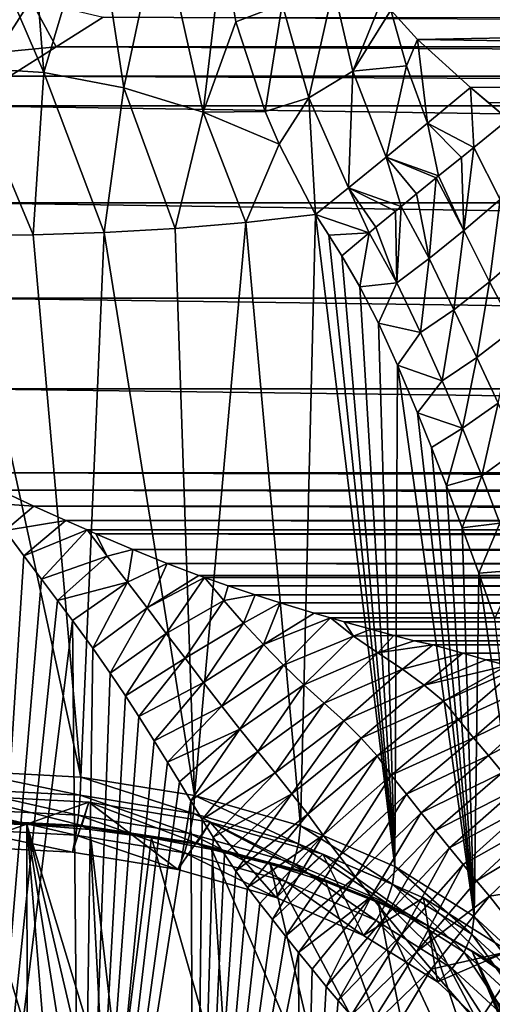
# Model space of a CAD drawing. Header units: metres. Extents: x -109 to 109, y -452 to 89.
# Tile 440 of 656: x -75 to -64, y -21 to 2. Entities that reach past the tile are written whole.
import ezdxf

# ---------------------------------------------------------------- set-up
doc = ezdxf.new("R2010")
doc.units = ezdxf.units.M
doc.layers.add('solid_K244270000C71_000', color=7, linetype='CONTINUOUS')

msp = doc.modelspace()

# ---------------------------------------------------------------- linework, layer by layer
at = {"layer": 'solid_K244270000C71_000'}
for points in [[(-73.743576, 27.5, -14.744561), (-76.5, 0, -15), (-76.5, 27.5, -15)], [(-75.704826, 1.252354, -14.978909), (-76.5, 0, -15), (-73.743576, 27.5, -14.744561)], [(-74.916275, 2.491828, -14.91616), (-75.704826, 1.252354, -14.978909), (-73.743576, 27.5, -14.744561)], [(-74.613228, 0.780474, 18.018482), (-74.951378, 5.077603, 16.324306), (-76.5, 5.164886, 16.394323)], [(-76.5, 0.899092, 18.108067), (-74.613228, 0.780474, 18.018482), (-76.5, 5.164886, 16.394323)], [(-74.613228, 0.780474, 18.018482), (-73.41404, 4.817911, 16.114262), (-74.951378, 5.077603, 16.324306)], [(-74.613228, 0.780474, 18.018482), (-72.735847, 0.428169, 17.747898), (-73.41404, 4.817911, 16.114262)], [(-72.735847, 0.428169, 17.747898), (-71.899353, 4.391408, 15.764427), (-73.41404, 4.817911, 16.114262)], [(-72.735847, 0.428169, 17.747898), (-70.878685, -0.148245, 17.291595), (-71.899353, 4.391408, 15.764427)], [(-70.878685, -0.148245, 17.291595), (-70.421387, 3.807614, 15.276711), (-71.899353, 4.391408, 15.764427)], [(-70.878685, -0.148245, 17.291595), (-70.119148, 1.972694, 15.834131), (-70.421387, 3.807614, 15.276711)], [(-69.026985, 2.388553, 15.182328), (-70.421387, 3.807614, 15.276711), (-70.119148, 1.972694, 15.834131)], [(-69.026985, 2.388553, 15.182328), (-68.407867, 0.192411, 15.744123), (-67.827309, 2.776198, 14.797995)], [(-68.407867, 0.192411, 15.744123), (-67.374924, 0.81769, 15.214598), (-67.827309, 2.776198, 14.797995)], [(-67.827309, 2.776198, 14.797995), (-67.374924, 0.81769, 15.214598), (-66.690186, 2.510187, 14.788474)], [(-74.916275, 2.491828, -14.91616), (-74.320084, 1.388073, -14.935637), (-75.704826, 1.252354, -14.978909)], [(-74.916275, 2.491828, -14.91616), (-73.219543, 2.084876, -14.854403), (-74.320084, 1.388073, -14.935637)], [(-69.026985, 2.388553, 15.182328), (-70.119148, 1.972694, 15.834131), (-69.429298, -0.134362, 16.441223)], [(-69.026985, 2.388553, 15.182328), (-69.429298, -0.134362, 16.441223), (-68.407867, 0.192411, 15.744123)], [(-67.374924, 0.81769, 15.214598), (-66.485153, 2.246219, 14.830863), (-66.690186, 2.510187, 14.788474)], [(-15.286237, 2.500127, 14.790178), (-66.485153, 2.246219, 14.830863), (-65.862267, 1.560755, 14.91858)], [(-15.516911, 0.833793, 14.976809), (-15.286237, 2.500127, 14.790178), (-65.862267, 1.560755, 14.91858)], [(74.320084, 1.388073, -14.935637), (-74.320084, 1.388073, -14.935637), (-73.219543, 2.084876, -14.854403)], [(73.239342, 2.072355, -14.856155), (74.320084, 1.388073, -14.935637), (-73.219543, 2.084876, -14.854403)], [(-67.374924, 0.81769, 15.214598), (-66.119492, 0.941369, 15.005684), (-66.485153, 2.246219, 14.830863)], [(-66.119492, 0.941369, 15.005684), (-65.862267, 1.560755, 14.91858), (-66.485153, 2.246219, 14.830863)], [(-70.878685, -0.148245, 17.291595), (-69.429298, -0.134362, 16.441223), (-70.119148, 1.972694, 15.834131)], [(-75.704826, 1.252354, -14.978909), (-74.320084, 1.388073, -14.935637), (-75.406387, 0.696714, -14.983811)], [(75.406387, 0.696714, -14.983811), (-75.406387, 0.696714, -14.983811), (-74.320084, 1.388073, -14.935637)], [(74.320084, 1.388073, -14.935637), (75.406387, 0.696714, -14.983811), (-74.320084, 1.388073, -14.935637)], [(-65.625923, -0.404078, 15.149087), (-65.862267, 1.560755, 14.91858), (-66.119492, 0.941369, 15.005684)], [(-15.516911, 0.833793, 14.976809), (-65.862267, 1.560755, 14.91858), (-64.622742, 0.429729, 14.993843)], [(-65.625923, -0.404078, 15.149087), (-64.622742, 0.429729, 14.993843), (-65.862267, 1.560755, 14.91858)], [(-67.374924, 0.81769, 15.214598), (-66.592308, -1.199797, 15.560144), (-66.119492, 0.941369, 15.005684)], [(-66.592308, -1.199797, 15.560144), (-65.625923, -0.404078, 15.149087), (-66.119492, 0.941369, 15.005684)], [(-76.5, 0.899092, 18.108067), (-76.5, -3.044675, 20.443523), (-74.861115, -3.026363, 20.321075)], [(-76.5, 0.899092, 18.108067), (-74.861115, -3.026363, 20.321075), (-74.613228, 0.780474, 18.018482)], [(76.5, 0, -15), (-76.5, 0, -15), (-75.406387, 0.696714, -14.983811)], [(75.406387, 0.696714, -14.983811), (76.5, 0, -15), (-75.406387, 0.696714, -14.983811)], [(-74.613228, 0.780474, 18.018482), (-74.861115, -3.026363, 20.321075), (-73.199471, -2.970048, 19.942486)], [(-74.613228, 0.780474, 18.018482), (-73.199471, -2.970048, 19.942486), (-72.735847, 0.428169, 17.747898)], [(-68.407867, 0.192411, 15.744123), (-67.479874, -1.922735, 16.212538), (-67.374924, 0.81769, 15.214598)], [(-67.479874, -1.922735, 16.212538), (-66.592308, -1.199797, 15.560144), (-67.374924, 0.81769, 15.214598)], [(-15.516911, 0.833793, 14.976809), (-64.622742, 0.429729, 14.993843), (-64.191582, 0.071402, 14.99983)], [(-15.516911, 0.833793, 14.976809), (-64.191582, 0.071402, 14.99983), (-63.736683, -0.319502, 14.996597)], [(-72.735847, 0.428169, 17.747898), (-73.199471, -2.970048, 19.942486), (-71.535225, -2.872993, 19.291195)], [(-72.735847, 0.428169, 17.747898), (-71.535225, -2.872993, 19.291195), (-70.878685, -0.148245, 17.291595)], [(-64.54351, -0.971956, 15.064816), (-64.622742, 0.429729, 14.993843), (-65.625923, -0.404078, 15.149087)], [(-64.622742, 0.429729, 14.993843), (-63.736683, -0.319502, 14.996597), (-64.191582, 0.071402, 14.99983)], [(-64.54351, -0.971956, 15.064816), (-63.736683, -0.319502, 14.996597), (-64.622742, 0.429729, 14.993843)], [(-68.407867, 0.192411, 15.744123), (-69.429298, -0.134362, 16.441223), (-69.101273, -0.894013, 16.650108)], [(-68.407867, 0.192411, 15.744123), (-69.101273, -0.894013, 16.650108), (-68.251907, -2.543127, 17.075464)], [(-68.407867, 0.192411, 15.744123), (-68.251907, -2.543127, 17.075464), (-67.479874, -1.922735, 16.212538)], [(76.498215, -2.273717, -14.826673), (-76.498215, -2.273717, -14.826673), (-76.5, 0, -15)], [(76.5, 0, -15), (76.498215, -2.273717, -14.826673), (-76.5, 0, -15)], [(-70.878685, -0.148245, 17.291595), (-71.535225, -2.872993, 19.291195), (-69.88205, -2.732296, 18.34621)], [(-70.878685, -0.148245, 17.291595), (-69.101273, -0.894013, 16.650108), (-69.429298, -0.134362, 16.441223)], [(-70.878685, -0.148245, 17.291595), (-69.88205, -2.732296, 18.34621), (-69.101273, -0.894013, 16.650108)], [(-65.366562, -1.641388, 15.30994), (-65.625923, -0.404078, 15.149087), (-66.592308, -1.199797, 15.560144)], [(-64.831367, -1.205642, 15.129717), (-64.54351, -0.971956, 15.064816), (-65.625923, -0.404078, 15.149087)], [(-65.366562, -1.641388, 15.30994), (-64.831367, -1.205642, 15.129717), (-65.625923, -0.404078, 15.149087)], [(-63.925049, -2.190622, 15.072655), (-63.736683, -0.319502, 14.996597), (-64.54351, -0.971956, 15.064816)], [(-69.101273, -0.894013, 16.650108), (-69.88205, -2.732296, 18.34621), (-68.251907, -2.543127, 17.075464)], [(-64.77446, -2.921865, 15.392265), (-64.54351, -0.971956, 15.064816), (-64.831367, -1.205642, 15.129717)], [(-64.77446, -2.921865, 15.392265), (-63.925049, -2.190622, 15.072655), (-64.54351, -0.971956, 15.064816)], [(-66.245506, -2.360988, 15.794109), (-66.592308, -1.199797, 15.560144), (-67.479874, -1.922735, 16.212538)], [(-65.421127, -1.685907, 15.332866), (-65.366562, -1.641388, 15.30994), (-66.592308, -1.199797, 15.560144)], [(-65.88369, -2.064112, 15.563777), (-65.421127, -1.685907, 15.332866), (-66.592308, -1.199797, 15.560144)], [(-66.245506, -2.360988, 15.794109), (-65.88369, -2.064112, 15.563777), (-66.592308, -1.199797, 15.560144)], [(-64.77446, -2.921865, 15.392265), (-64.831367, -1.205642, 15.129717), (-65.366562, -1.641388, 15.30994)], [(-65.589935, -3.58122, 15.900398), (-65.421127, -1.685907, 15.332866), (-65.88369, -2.064112, 15.563777)], [(-65.589935, -3.58122, 15.900398), (-64.77446, -2.921865, 15.392265), (-65.421127, -1.685907, 15.332866)], [(-64.77446, -2.921865, 15.392265), (-65.366562, -1.641388, 15.30994), (-65.421127, -1.685907, 15.332866)], [(-66.992706, -2.977607, 16.436144), (-67.479874, -1.922735, 16.212538), (-68.251907, -2.543127, 17.075464)], [(-66.37542, -2.467835, 15.888617), (-66.245506, -2.360988, 15.794109), (-67.479874, -1.922735, 16.212538)], [(-66.835228, -2.847199, 16.279549), (-66.37542, -2.467835, 15.888617), (-67.479874, -1.922735, 16.212538)], [(-66.992706, -2.977607, 16.436144), (-66.835228, -2.847199, 16.279549), (-67.479874, -1.922735, 16.212538)], [(-65.589935, -3.58122, 15.900398), (-65.88369, -2.064112, 15.563777), (-66.245506, -2.360988, 15.794109)], [(76.5, -4.508398, -14.306444), (-76.5, -4.508398, -14.306444), (-76.498215, -2.273717, -14.826673)], [(76.498215, -2.273717, -14.826673), (76.5, -4.508398, -14.306444), (-76.498215, -2.273717, -14.826673)], [(-64.77446, -2.921865, 15.392265), (-64.17733, -4.12746, 15.445078), (-63.925049, -2.190622, 15.072655)], [(-64.17733, -4.12746, 15.445078), (-63.315445, -3.384201, 15.062848), (-63.925049, -2.190622, 15.072655)], [(-66.346146, -4.148031, 16.582315), (-66.37542, -2.467835, 15.888617), (-66.835228, -2.847199, 16.279549)], [(-66.346146, -4.148031, 16.582315), (-66.245506, -2.360988, 15.794109), (-66.37542, -2.467835, 15.888617)], [(-66.346146, -4.148031, 16.582315), (-65.589935, -3.58122, 15.900398), (-66.245506, -2.360988, 15.794109)], [(-71.081375, -16.17345, 28.399849), (-69.88205, -2.732296, 18.34621), (-71.535225, -2.872993, 19.291195)], [(-71.081375, -16.17345, 28.399849), (-68.603516, -16.881145, 27.389158), (-69.88205, -2.732296, 18.34621)], [(-68.603516, -16.881145, 27.389158), (-68.251907, -2.543127, 17.075464), (-69.88205, -2.732296, 18.34621)], [(-68.603516, -16.881145, 27.389158), (-66.394569, -17.837942, 26.022711), (-68.251907, -2.543127, 17.075464)], [(-66.394569, -17.837942, 26.022711), (-67.939354, -3.033052, 17.160387), (-68.251907, -2.543127, 17.075464)], [(-66.992706, -2.977607, 16.436144), (-68.251907, -2.543127, 17.075464), (-67.939354, -3.033052, 17.160387)], [(-73.743759, -15.73896, 29.020367), (-73.199471, -2.970048, 19.942486), (-74.861115, -3.026363, 20.321075)], [(-73.743759, -15.73896, 29.020367), (-71.081375, -16.17345, 28.399849), (-73.199471, -2.970048, 19.942486)], [(-71.081375, -16.17345, 28.399849), (-71.535225, -2.872993, 19.291195), (-73.199471, -2.970048, 19.942486)], [(-66.992706, -2.977607, 16.436144), (-67.939354, -3.033052, 17.160387), (-67.636581, -3.514115, 17.23349)], [(-66.992706, -2.977607, 16.436144), (-67.636581, -3.514115, 17.23349), (-67.210846, -4.242418, 17.348356)], [(-66.346146, -4.148031, 16.582315), (-66.992706, -2.977607, 16.436144), (-67.210846, -4.242418, 17.348356)], [(-66.346146, -4.148031, 16.582315), (-66.835228, -2.847199, 16.279549), (-66.992706, -2.977607, 16.436144)], [(-65.589935, -3.58122, 15.900398), (-65.009544, -4.77864, 16.014566), (-64.77446, -2.921865, 15.392265)], [(-65.009544, -4.77864, 16.014566), (-64.17733, -4.12746, 15.445078), (-64.77446, -2.921865, 15.392265)], [(-73.743759, -15.73896, 29.020367), (-74.861115, -3.026363, 20.321075), (-76.5, -3.044675, 20.443523)], [(-73.743759, -15.73896, 29.020367), (-76.5, -3.044675, 20.443523), (-76.5, -15.592466, 29.229582)], [(-66.394569, -17.837942, 26.022711), (-67.636581, -3.514115, 17.23349), (-67.939354, -3.033052, 17.160387)], [(-64.17733, -4.12746, 15.445078), (-63.597458, -5.224605, 15.454059), (-63.315445, -3.384201, 15.062848)], [(-66.394569, -17.837942, 26.022711), (-67.210846, -4.242418, 17.348356), (-67.636581, -3.514115, 17.23349)], [(-66.346146, -4.148031, 16.582315), (-65.786278, -5.317232, 16.754675), (-65.589935, -3.58122, 15.900398)], [(-65.786278, -5.317232, 16.754675), (-65.009544, -4.77864, 16.014566), (-65.589935, -3.58122, 15.900398)], [(-66.346146, -4.148031, 16.582315), (-67.210846, -4.242418, 17.348356), (-66.773163, -5.097586, 17.509129)], [(-66.346146, -4.148031, 16.582315), (-66.773163, -5.097586, 17.509129), (-65.786278, -5.317232, 16.754675)], [(-65.009544, -4.77864, 16.014566), (-64.471535, -5.89711, 16.093779), (-64.17733, -4.12746, 15.445078)], [(-64.471535, -5.89711, 16.093779), (-63.597458, -5.224605, 15.454059), (-64.17733, -4.12746, 15.445078)], [(-66.394569, -17.837942, 26.022711), (-66.773163, -5.097586, 17.509129), (-67.210846, -4.242418, 17.348356)], [(76.498215, -6.637587, -13.451485), (-76.498215, -6.637587, -13.451485), (-76.5, -4.508398, -14.306444)], [(76.5, -4.508398, -14.306444), (76.498215, -6.637587, -13.451485), (-76.5, -4.508398, -14.306444)], [(-65.786278, -5.317232, 16.754675), (-65.279991, -6.448374, 16.911234), (-65.009544, -4.77864, 16.014566)], [(-65.279991, -6.448374, 16.911234), (-64.471535, -5.89711, 16.093779), (-65.009544, -4.77864, 16.014566)], [(-66.394569, -17.837942, 26.022711), (-66.326332, -6.081085, 17.714062), (-66.773163, -5.097586, 17.509129)], [(-65.786278, -5.317232, 16.754675), (-66.773163, -5.097586, 17.509129), (-66.326332, -6.081085, 17.714062)], [(-64.471535, -5.89711, 16.093779), (-63.967281, -6.974852, 16.135683), (-63.597458, -5.224605, 15.454059)], [(-65.786278, -5.317232, 16.754675), (-66.326332, -6.081085, 17.714062), (-65.279991, -6.448374, 16.911234)], [(-65.279991, -6.448374, 16.911234), (-64.805435, -7.560448, 17.038649), (-64.471535, -5.89711, 16.093779)], [(-64.805435, -7.560448, 17.038649), (-63.967281, -6.974852, 16.135683), (-64.471535, -5.89711, 16.093779)], [(-66.394569, -17.837942, 26.022711), (-64.529739, -19.011257, 24.347042), (-66.326332, -6.081085, 17.714062)], [(-64.529739, -19.011257, 24.347042), (-65.859818, -7.19397, 17.944418), (-66.326332, -6.081085, 17.714062)], [(-65.279991, -6.448374, 16.911234), (-66.326332, -6.081085, 17.714062), (-65.859818, -7.19397, 17.944418)], [(-65.279991, -6.448374, 16.911234), (-65.859818, -7.19397, 17.944418), (-64.805435, -7.560448, 17.038649)], [(76.5, -8.603646, -12.287281), (-76.5, -8.603646, -12.287281), (-76.498215, -6.637587, -13.451485)], [(76.498215, -6.637587, -13.451485), (76.5, -8.603646, -12.287281), (-76.498215, -6.637587, -13.451485)], [(-64.805435, -7.560448, 17.038649), (-64.357162, -8.67321, 17.140022), (-63.967281, -6.974852, 16.135683)], [(-64.357162, -8.67321, 17.140022), (-63.497314, -8.050149, 16.151285), (-63.967281, -6.974852, 16.135683)], [(-64.529739, -19.011257, 24.347042), (-65.531364, -8.011069, 18.100096), (-65.859818, -7.19397, 17.944418)], [(-64.805435, -7.560448, 17.038649), (-65.859818, -7.19397, 17.944418), (-65.531364, -8.011069, 18.100096)], [(-64.805435, -7.560448, 17.038649), (-65.531364, -8.011069, 18.100096), (-65.18084, -8.910408, 18.254719)], [(-64.805435, -7.560448, 17.038649), (-65.18084, -8.910408, 18.254719), (-64.357162, -8.67321, 17.140022)], [(-64.529739, -19.011257, 24.347042), (-65.18084, -8.910408, 18.254719), (-65.531364, -8.011069, 18.100096)], [(-64.357162, -8.67321, 17.140022), (-63.935207, -9.783628, 17.212816), (-63.497314, -8.050149, 16.151285)], [(75.649117, -9.011068, -11.991691), (-75.649117, -9.011068, -11.991691), (-76.5, -8.603646, -12.287281)], [(76.5, -8.603646, -12.287281), (75.649117, -9.011068, -11.991691), (-76.5, -8.603646, -12.287281)], [(-64.357162, -8.67321, 17.140022), (-65.18084, -8.910408, 18.254719), (-64.810493, -9.89399, 18.402836)], [(-64.357162, -8.67321, 17.140022), (-64.810493, -9.89399, 18.402836), (-63.935207, -9.783628, 17.212816)], [(-64.529739, -19.011257, 24.347042), (-64.810493, -9.89399, 18.402836), (-65.18084, -8.910408, 18.254719)], [(-75.992767, -9.307981, -11.783628), (-75.649117, -9.011068, -11.991691), (-74.848839, -9.38379, -11.702329)], [(74.848839, -9.38379, -11.702329), (-74.848839, -9.38379, -11.702329), (-75.649117, -9.011068, -11.991691)], [(75.649117, -9.011068, -11.991691), (74.848839, -9.38379, -11.702329), (-75.649117, -9.011068, -11.991691)], [(-75.992767, -9.307981, -11.783628), (-74.848839, -9.38379, -11.702329), (-75.519783, -9.95563, -11.301472)], [(-75.519783, -9.95563, -11.301472), (-74.848839, -9.38379, -11.702329), (-74.10054, -9.722445, -11.422524)], [(74.10054, -9.722445, -11.422524), (-74.10054, -9.722445, -11.422524), (-74.848839, -9.38379, -11.702329)], [(74.848839, -9.38379, -11.702329), (74.10054, -9.722445, -11.422524), (-74.848839, -9.38379, -11.702329)], [(-75.519783, -9.95563, -11.301472), (-74.10054, -9.722445, -11.422524), (-75.08065, -10.549353, -10.842721)], [(-75.08065, -10.549353, -10.842721), (-74.10054, -9.722445, -11.422524), (-73.597572, -9.945102, -11.229201)], [(73.608971, -9.94009, -11.233637), (-73.597572, -9.945102, -11.229201), (-74.10054, -9.722445, -11.422524)], [(74.10054, -9.722445, -11.422524), (73.608971, -9.94009, -11.233637), (-74.10054, -9.722445, -11.422524)], [(-63.935207, -9.783628, 17.212816), (-64.810493, -9.89399, 18.402836), (-64.424728, -10.956554, 18.535233)], [(-64.529739, -19.011257, 24.347042), (-64.424728, -10.956554, 18.535233), (-64.810493, -9.89399, 18.402836)], [(-63.935207, -9.783628, 17.212816), (-64.424728, -10.956554, 18.535233), (-63.539757, -10.888477, 17.253948)], [(-75.519783, -9.95563, -11.301472), (-75.08065, -10.549353, -10.842721), (-76.5, -32.799759, 4.65502)], [(-75.08065, -10.549353, -10.842721), (-73.597572, -9.945102, -11.229201), (-74.670326, -11.09618, -10.405253)], [(-73.12648, -10.556342, -10.679781), (-74.670326, -11.09618, -10.405253), (-73.597572, -9.945102, -11.229201)], [(73.608971, -9.94009, -11.233637), (73.397156, -10.033036, -11.150703), (-73.597572, -9.945102, -11.229201)], [(73.397156, -10.033036, -11.150703), (-73.397156, -10.033036, -11.150703), (-73.597572, -9.945102, -11.229201)], [(-73.12648, -10.556342, -10.679781), (-73.597572, -9.945102, -11.229201), (-73.397156, -10.033036, -11.150703)], [(72.525879, -10.406752, -10.802755), (-72.525879, -10.406752, -10.802755), (-73.397156, -10.033036, -11.150703)], [(-73.12648, -10.556342, -10.679781), (-73.397156, -10.033036, -11.150703), (-72.525879, -10.406752, -10.802755)], [(73.397156, -10.033036, -11.150703), (72.525879, -10.406752, -10.802755), (-73.397156, -10.033036, -11.150703)], [(-75.08065, -10.549353, -10.842721), (-74.670326, -11.09618, -10.405253), (-76.5, -32.799759, 4.65502)], [(-73.12648, -10.556342, -10.679781), (-74.289726, -11.602024, -9.987907), (-74.670326, -11.09618, -10.405253)], [(-72.654579, -11.165261, -10.111172), (-74.289726, -11.602024, -9.987907), (-73.12648, -10.556342, -10.679781)], [(-72.654579, -11.165261, -10.111172), (-73.12648, -10.556342, -10.679781), (-72.525879, -10.406752, -10.802755)], [(-72.654579, -11.165261, -10.111172), (-72.525879, -10.406752, -10.802755), (-71.720222, -10.730555, -10.481183)], [(71.720222, -10.730555, -10.481183), (-71.720222, -10.730555, -10.481183), (-72.525879, -10.406752, -10.802755)], [(72.525879, -10.406752, -10.802755), (71.720222, -10.730555, -10.481183), (-72.525879, -10.406752, -10.802755)], [(-72.19548, -11.773344, -9.52694), (-72.654579, -11.165261, -10.111172), (-71.720222, -10.730555, -10.481183)], [(-72.19548, -11.773344, -9.52694), (-71.720222, -10.730555, -10.481183), (-70.978172, -11.010666, -10.186522)], [(70.978172, -11.010666, -10.186522), (-70.978172, -11.010666, -10.186522), (-71.720222, -10.730555, -10.481183)], [(71.720222, -10.730555, -10.481183), (70.978172, -11.010666, -10.186522), (-71.720222, -10.730555, -10.481183)], [(-72.19548, -11.773344, -9.52694), (-70.978172, -11.010666, -10.186522), (-70.849236, -11.057465, -10.135703)], [(-71.745621, -12.371286, -8.937086), (-72.19548, -11.773344, -9.52694), (-70.849236, -11.057465, -10.135703)], [(-71.745621, -12.371286, -8.937086), (-70.849236, -11.057465, -10.135703), (-70.397934, -11.602808, -9.534585)], [(70.860046, -11.05356, -10.13996), (-70.849236, -11.057465, -10.135703), (-70.978172, -11.010666, -10.186522)], [(70.978172, -11.010666, -10.186522), (70.860046, -11.05356, -10.13996), (-70.978172, -11.010666, -10.186522)], [(70.860046, -11.05356, -10.13996), (70.294739, -11.253239, -9.917894), (-70.849236, -11.057465, -10.135703)], [(70.294739, -11.253239, -9.917894), (-70.294739, -11.253239, -9.917894), (-70.849236, -11.057465, -10.135703)], [(-70.397934, -11.602808, -9.534585), (-70.849236, -11.057465, -10.135703), (-70.294739, -11.253239, -9.917894)], [(-64.529739, -19.011257, 24.347042), (-63.072552, -20.361137, 22.419212), (-64.424728, -10.956554, 18.535233)], [(-63.539757, -10.888477, 17.253948), (-64.424728, -10.956554, 18.535233), (-64.050659, -12.025358, 18.634989)], [(-63.072552, -20.361137, 22.419212), (-64.050659, -12.025358, 18.634989), (-64.424728, -10.956554, 18.535233)], [(-74.670326, -11.09618, -10.405253), (-74.289726, -11.602024, -9.987907), (-76.5, -32.799759, 4.65502)], [(-72.654579, -11.165261, -10.111172), (-73.938858, -12.071324, -9.590292), (-74.289726, -11.602024, -9.987907)], [(-72.654579, -11.165261, -10.111172), (-73.468704, -12.718305, -9.028355), (-73.938858, -12.071324, -9.590292)], [(-72.19548, -11.773344, -9.52694), (-73.468704, -12.718305, -9.028355), (-72.654579, -11.165261, -10.111172)], [(-70.397934, -11.602808, -9.534585), (-70.294739, -11.253239, -9.917894), (-69.662659, -11.465096, -9.672207)], [(69.662659, -11.465096, -9.672207), (-69.662659, -11.465096, -9.672207), (-70.294739, -11.253239, -9.917894)], [(70.294739, -11.253239, -9.917894), (69.662659, -11.465096, -9.672207), (-70.294739, -11.253239, -9.917894)], [(-69.933838, -12.128217, -8.938305), (-70.397934, -11.602808, -9.534585), (-69.662659, -11.465096, -9.672207)], [(-69.933838, -12.128217, -8.938305), (-69.662659, -11.465096, -9.672207), (-69.078011, -11.652671, -9.445383)], [(69.078011, -11.652671, -9.445383), (-69.078011, -11.652671, -9.445383), (-69.662659, -11.465096, -9.672207)], [(69.662659, -11.465096, -9.672207), (69.078011, -11.652671, -9.445383), (-69.662659, -11.465096, -9.672207)], [(-74.289726, -11.602024, -9.987907), (-73.938858, -12.071324, -9.590292), (-76.5, -32.799759, 4.65502)], [(-72.19548, -11.773344, -9.52694), (-73.059021, -13.305793, -8.506477), (-73.468704, -12.718305, -9.028355)], [(-71.745621, -12.371286, -8.937086), (-73.059021, -13.305793, -8.506477), (-72.19548, -11.773344, -9.52694)], [(-71.303932, -12.954642, -8.346228), (-71.745621, -12.371286, -8.937086), (-70.397934, -11.602808, -9.534585)], [(-71.303932, -12.954642, -8.346228), (-70.397934, -11.602808, -9.534585), (-69.933838, -12.128217, -8.938305)], [(-69.465767, -12.633799, -8.347253), (-69.933838, -12.128217, -8.938305), (-69.078011, -11.652671, -9.445383)], [(-69.465767, -12.633799, -8.347253), (-69.078011, -11.652671, -9.445383), (-68.281815, -11.893417, -9.140385)], [(68.281815, -11.893417, -9.140385), (-68.281815, -11.893417, -9.140385), (-69.078011, -11.652671, -9.445383)], [(69.078011, -11.652671, -9.445383), (68.281815, -11.893417, -9.140385), (-69.078011, -11.652671, -9.445383)], [(-69.465767, -12.633799, -8.347253), (-68.281815, -11.893417, -9.140385), (-67.901268, -12.003927, -8.994761)], [(-68.995461, -13.118073, -7.762608), (-69.465767, -12.633799, -8.347253), (-67.901268, -12.003927, -8.994761)], [(-68.995461, -13.118073, -7.762608), (-67.901268, -12.003927, -8.994761), (-67.359467, -12.434381, -8.411248)], [(67.915245, -11.999906, -9.000125), (-67.901268, -12.003927, -8.994761), (-68.281815, -11.893417, -9.140385)], [(68.281815, -11.893417, -9.140385), (67.915245, -11.999906, -9.000125), (-68.281815, -11.893417, -9.140385)], [(67.915245, -11.999906, -9.000125), (67.575546, -12.096941, -8.869274), (-67.901268, -12.003927, -8.994761)], [(67.575546, -12.096941, -8.869274), (-67.575546, -12.096941, -8.869274), (-67.901268, -12.003927, -8.994761)], [(-67.359467, -12.434381, -8.411248), (-67.901268, -12.003927, -8.994761), (-67.575546, -12.096941, -8.869274)], [(-73.743759, -32.653267, 4.864234), (-76.5, -32.799759, 4.65502), (-73.938858, -12.071324, -9.590292)], [(-73.743759, -32.653267, 4.864234), (-73.938858, -12.071324, -9.590292), (-73.468704, -12.718305, -9.028355)], [(-70.869957, -13.524515, -7.753858), (-71.303932, -12.954642, -8.346228), (-69.933838, -12.128217, -8.938305)], [(-70.869957, -13.524515, -7.753858), (-69.933838, -12.128217, -8.938305), (-69.465767, -12.633799, -8.347253)], [(66.956535, -12.272069, -8.625331), (-66.956535, -12.272069, -8.625331), (-67.575546, -12.096941, -8.869274)], [(-67.359467, -12.434381, -8.411248), (-67.575546, -12.096941, -8.869274), (-66.956535, -12.272069, -8.625331)], [(67.575546, -12.096941, -8.869274), (66.956535, -12.272069, -8.625331), (-67.575546, -12.096941, -8.869274)], [(-71.745621, -12.371286, -8.937086), (-72.700439, -13.838325, -8.024719), (-73.059021, -13.305793, -8.506477)], [(-71.303932, -12.954642, -8.346228), (-72.700439, -13.838325, -8.024719), (-71.745621, -12.371286, -8.937086)], [(-68.5214, -13.576591, -7.186653), (-68.995461, -13.118073, -7.762608), (-67.359467, -12.434381, -8.411248)], [(-68.5214, -13.576591, -7.186653), (-67.359467, -12.434381, -8.411248), (-66.785973, -12.829185, -7.846421)], [(-67.359467, -12.434381, -8.411248), (-66.956535, -12.272069, -8.625331), (-66.416451, -12.420311, -8.410461)], [(-66.785973, -12.829185, -7.846421), (-67.359467, -12.434381, -8.411248), (-66.416451, -12.420311, -8.410461)], [(66.416451, -12.420311, -8.410461), (-66.416451, -12.420311, -8.410461), (-66.956535, -12.272069, -8.625331)], [(66.956535, -12.272069, -8.625331), (66.416451, -12.420311, -8.410461), (-66.956535, -12.272069, -8.625331)], [(-66.785973, -12.829185, -7.846421), (-66.416451, -12.420311, -8.410461), (-65.93779, -12.542212, -8.227571)], [(65.93779, -12.542212, -8.227571), (-65.93779, -12.542212, -8.227571), (-66.416451, -12.420311, -8.410461)], [(66.416451, -12.420311, -8.410461), (65.93779, -12.542212, -8.227571), (-66.416451, -12.420311, -8.410461)], [(-70.44323, -14.08029, -7.160319), (-70.869957, -13.524515, -7.753858), (-69.465767, -12.633799, -8.347253)], [(-70.44323, -14.08029, -7.160319), (-69.465767, -12.633799, -8.347253), (-68.995461, -13.118073, -7.762608)], [(-66.785973, -12.829185, -7.846421), (-65.93779, -12.542212, -8.227571), (-65.50296, -12.640083, -8.076403)], [(-66.215088, -13.208427, -7.277712), (-66.785973, -12.829185, -7.846421), (-65.50296, -12.640083, -8.076403)], [(-66.215088, -13.208427, -7.277712), (-65.50296, -12.640083, -8.076403), (-64.796509, -12.833102, -7.766047)], [(65.50296, -12.640083, -8.076403), (-65.50296, -12.640083, -8.076403), (-65.93779, -12.542212, -8.227571)], [(65.93779, -12.542212, -8.227571), (65.50296, -12.640083, -8.076403), (-65.93779, -12.542212, -8.227571)], [(64.796509, -12.833102, -7.766047), (-64.796509, -12.833102, -7.766047), (-65.50296, -12.640083, -8.076403)], [(65.50296, -12.640083, -8.076403), (64.796509, -12.833102, -7.766047), (-65.50296, -12.640083, -8.076403)], [(-73.743759, -32.653267, 4.864234), (-73.468704, -12.718305, -9.028355), (-73.059021, -13.305793, -8.506477)], [(-68.042633, -14.006119, -6.619369), (-68.5214, -13.576591, -7.186653), (-66.785973, -12.829185, -7.846421)], [(-68.042633, -14.006119, -6.619369), (-66.785973, -12.829185, -7.846421), (-66.215088, -13.208427, -7.277712)], [(-65.701012, -13.583571, -6.699296), (-66.215088, -13.208427, -7.277712), (-64.796509, -12.833102, -7.766047)], [(-65.701012, -13.583571, -6.699296), (-64.796509, -12.833102, -7.766047), (-64.263489, -12.994212, -7.49336)], [(64.263489, -12.994212, -7.49336), (-64.263489, -12.994212, -7.49336), (-64.796509, -12.833102, -7.766047)], [(64.796509, -12.833102, -7.766047), (64.263489, -12.994212, -7.49336), (-64.796509, -12.833102, -7.766047)], [(-71.303932, -12.954642, -8.346228), (-72.387001, -14.319567, -7.583116), (-72.700439, -13.838325, -8.024719)], [(-70.869957, -13.524515, -7.753858), (-72.387001, -14.319567, -7.583116), (-71.303932, -12.954642, -8.346228)], [(-70.021706, -14.619534, -6.566558), (-70.44323, -14.08029, -7.160319), (-68.995461, -13.118073, -7.762608)], [(-70.021706, -14.619534, -6.566558), (-68.995461, -13.118073, -7.762608), (-68.5214, -13.576591, -7.186653)], [(-65.701012, -13.583571, -6.699296), (-64.263489, -12.994212, -7.49336), (-63.750408, -13.119691, -7.271431)], [(-65.250717, -13.957377, -6.085155), (-65.701012, -13.583571, -6.699296), (-63.750408, -13.119691, -7.271431)], [(-65.250717, -13.957377, -6.085155), (-63.750408, -13.119691, -7.271431), (-63.488869, -13.173491, -7.173502)], [(63.750408, -13.119691, -7.271431), (-63.750408, -13.119691, -7.271431), (-64.263489, -12.994212, -7.49336)], [(64.263489, -12.994212, -7.49336), (63.750408, -13.119691, -7.271431), (-64.263489, -12.994212, -7.49336)], [(-73.743759, -32.653267, 4.864234), (-73.059021, -13.305793, -8.506477), (-72.700439, -13.838325, -8.024719)], [(-67.589287, -14.42436, -6.048636), (-68.042633, -14.006119, -6.619369), (-66.215088, -13.208427, -7.277712)], [(-67.589287, -14.42436, -6.048636), (-66.215088, -13.208427, -7.277712), (-65.701012, -13.583571, -6.699296)], [(-64.902596, -14.388846, -5.384025), (-65.250717, -13.957377, -6.085155), (-63.488869, -13.173491, -7.173502)], [(-64.902596, -14.388846, -5.384025), (-63.488869, -13.173491, -7.173502), (-63.125008, -13.575221, -6.423487)], [(-70.869957, -13.524515, -7.753858), (-72.028328, -14.88833, -7.05409), (-72.387001, -14.319567, -7.583116)], [(-70.44323, -14.08029, -7.160319), (-72.028328, -14.88833, -7.05409), (-70.869957, -13.524515, -7.753858)], [(-69.600754, -15.138969, -5.973278), (-70.021706, -14.619534, -6.566558), (-68.5214, -13.576591, -7.186653)], [(-69.600754, -15.138969, -5.973278), (-68.5214, -13.576591, -7.186653), (-68.042633, -14.006119, -6.619369)], [(-67.176613, -14.8255, -5.48262), (-67.589287, -14.42436, -6.048636), (-65.701012, -13.583571, -6.699296)], [(-67.176613, -14.8255, -5.48262), (-65.701012, -13.583571, -6.699296), (-65.250717, -13.957377, -6.085155)], [(-64.550568, -14.817276, -4.657775), (-64.902596, -14.388846, -5.384025), (-63.125008, -13.575221, -6.423487)], [(-64.550568, -14.817276, -4.657775), (-63.125008, -13.575221, -6.423487), (-62.780464, -13.950332, -5.689894)], [(-73.743759, -32.653267, 4.864234), (-72.700439, -13.838325, -8.024719), (-72.387001, -14.319567, -7.583116)], [(-70.44323, -14.08029, -7.160319), (-71.718025, -15.391135, -6.579176), (-72.028328, -14.88833, -7.05409)], [(-70.021706, -14.619534, -6.566558), (-71.718025, -15.391135, -6.579176), (-70.44323, -14.08029, -7.160319)], [(-69.192032, -15.642586, -5.378584), (-69.600754, -15.138969, -5.973278), (-68.042633, -14.006119, -6.619369)], [(-69.192032, -15.642586, -5.378584), (-68.042633, -14.006119, -6.619369), (-67.589287, -14.42436, -6.048636)], [(-66.807472, -15.239653, -4.885939), (-67.176613, -14.8255, -5.48262), (-65.250717, -13.957377, -6.085155)], [(-66.807472, -15.239653, -4.885939), (-65.250717, -13.957377, -6.085155), (-64.902596, -14.388846, -5.384025)], [(-64.200706, -15.23253, -3.924124), (-64.550568, -14.817276, -4.657775), (-62.780464, -13.950332, -5.689894)], [(-64.200706, -15.23253, -3.924124), (-62.780464, -13.950332, -5.689894), (-62.446514, -14.313315, -4.951764)], [(-63.866928, -15.632002, -3.189749), (-64.200706, -15.23253, -3.924124), (-62.446514, -14.313315, -4.951764)], [(-73.743759, -32.653267, 4.864234), (-72.387001, -14.319567, -7.583116), (-72.028328, -14.88833, -7.05409)], [(-68.805809, -16.130941, -4.784485), (-69.192032, -15.642586, -5.378584), (-67.589287, -14.42436, -6.048636)], [(-68.805809, -16.130941, -4.784485), (-67.589287, -14.42436, -6.048636), (-67.176613, -14.8255, -5.48262)], [(-66.473808, -15.692292, -4.232295), (-66.807472, -15.239653, -4.885939), (-64.902596, -14.388846, -5.384025)], [(-66.473808, -15.692292, -4.232295), (-64.902596, -14.388846, -5.384025), (-64.550568, -14.817276, -4.657775)], [(-70.021706, -14.619534, -6.566558), (-71.436028, -15.853216, -6.136007), (-71.718025, -15.391135, -6.579176)], [(-70.021706, -14.619534, -6.566558), (-71.166817, -16.300714, -5.701236), (-71.436028, -15.853216, -6.136007)], [(-69.600754, -15.138969, -5.973278), (-71.166817, -16.300714, -5.701236), (-70.021706, -14.619534, -6.566558)], [(-73.743759, -32.653267, 4.864234), (-72.028328, -14.88833, -7.05409), (-71.718025, -15.391135, -6.579176)], [(-68.432007, -16.60965, -4.18261), (-68.805809, -16.130941, -4.784485), (-67.176613, -14.8255, -5.48262)], [(-68.432007, -16.60965, -4.18261), (-67.176613, -14.8255, -5.48262), (-66.807472, -15.239653, -4.885939)], [(-66.119499, -16.140608, -3.552936), (-66.473808, -15.692292, -4.232295), (-64.550568, -14.817276, -4.657775)], [(-66.119499, -16.140608, -3.552936), (-64.550568, -14.817276, -4.657775), (-64.200706, -15.23253, -3.924124)], [(-69.600754, -15.138969, -5.973278), (-70.904587, -16.737143, -5.27042), (-71.166817, -16.300714, -5.701236)], [(-69.192032, -15.642586, -5.378584), (-70.904587, -16.737143, -5.27042), (-69.600754, -15.138969, -5.973278)], [(-68.06839, -17.105112, -3.544651), (-68.432007, -16.60965, -4.18261), (-66.807472, -15.239653, -4.885939)], [(-68.06839, -17.105112, -3.544651), (-66.807472, -15.239653, -4.885939), (-66.473808, -15.692292, -4.232295)], [(-65.77224, -16.576357, -2.867812), (-66.119499, -16.140608, -3.552936), (-64.200706, -15.23253, -3.924124)], [(-65.77224, -16.576357, -2.867812), (-64.200706, -15.23253, -3.924124), (-63.866928, -15.632002, -3.189749)], [(-73.743759, -32.653267, 4.864234), (-71.718025, -15.391135, -6.579176), (-71.436028, -15.853216, -6.136007)], [(-73.757912, -16.166, 29.226948), (-73.743759, -15.73896, 29.020367), (-76.5, -15.592466, 29.229582)], [(-73.757912, -16.166, 29.226948), (-76.5, -15.592466, 29.229582), (-76.5, -16.020258, 29.435087)], [(-69.192032, -15.642586, -5.378584), (-70.644066, -17.150661, -4.849516), (-70.904587, -16.737143, -5.27042)], [(-68.805809, -16.130941, -4.784485), (-70.644066, -17.150661, -4.849516), (-69.192032, -15.642586, -5.378584)], [(-67.689232, -17.597029, -2.880862), (-68.06839, -17.105112, -3.544651), (-66.473808, -15.692292, -4.232295)], [(-67.689232, -17.597029, -2.880862), (-66.473808, -15.692292, -4.232295), (-66.119499, -16.140608, -3.552936)], [(-65.436913, -16.996702, -2.181596), (-65.77224, -16.576357, -2.867812), (-63.866928, -15.632002, -3.189749)], [(-65.436913, -16.996702, -2.181596), (-63.866928, -15.632002, -3.189749), (-63.543461, -16.014332, -2.453954)], [(-73.757912, -16.166, 29.226948), (-71.1092, -16.598261, 28.609615), (-73.743759, -15.73896, 29.020367)], [(-71.1092, -16.598261, 28.609615), (-71.081375, -16.17345, 28.399849), (-73.743759, -15.73896, 29.020367)], [(-73.743759, -32.653267, 4.864234), (-71.436028, -15.853216, -6.136007), (-71.166817, -16.300714, -5.701236)], [(-73.799042, -16.636324, 29.287659), (-76.5, -16.020258, 29.435087), (-76.5, -16.492769, 29.492678)], [(-73.799042, -16.636324, 29.287659), (-73.757912, -16.166, 29.226948), (-76.5, -16.020258, 29.435087)], [(-68.805809, -16.130941, -4.784485), (-70.379669, -17.55057, -4.428955), (-70.644066, -17.150661, -4.849516)], [(-68.805809, -16.130941, -4.784485), (-70.114433, -17.946213, -4.003419), (-70.379669, -17.55057, -4.428955)], [(-68.432007, -16.60965, -4.18261), (-70.114433, -17.946213, -4.003419), (-68.805809, -16.130941, -4.784485)], [(-67.313072, -18.076296, -2.20813), (-67.689232, -17.597029, -2.880862), (-66.119499, -16.140608, -3.552936)], [(-67.313072, -18.076296, -2.20813), (-66.119499, -16.140608, -3.552936), (-65.77224, -16.576357, -2.867812)], [(-65.109558, -17.401608, -1.492268), (-65.436913, -16.996702, -2.181596), (-63.543461, -16.014332, -2.453954)], [(-65.109558, -17.401608, -1.492268), (-63.543461, -16.014332, -2.453954), (-63.230453, -16.382248, -1.713645)], [(-76.5, -16.175018, 30.858263), (-73.560242, -16.331253, 30.635138), (-76.5, -17.368395, 29.153944)], [(-76.5, -16.175018, 30.858263), (-76.5, -16.73374, 31.249485), (-73.721832, -16.873142, 31.050398)], [(-76.5, -16.175018, 30.858263), (-73.721832, -16.873142, 31.050398), (-73.560242, -16.331253, 30.635138)], [(-73.560242, -16.331253, 30.635138), (-73.942268, -17.504341, 28.959793), (-76.5, -17.368395, 29.153944)], [(-73.560242, -16.331253, 30.635138), (-71.47168, -17.907541, 28.383965), (-73.942268, -17.504341, 28.959793)], [(-73.799042, -16.636324, 29.287659), (-71.190063, -17.062101, 28.679588), (-73.757912, -16.166, 29.226948)], [(-71.190063, -17.062101, 28.679588), (-71.1092, -16.598261, 28.609615), (-73.757912, -16.166, 29.226948)], [(-71.081375, -32.218773, 5.484753), (-73.743759, -32.653267, 4.864234), (-71.166817, -16.300714, -5.701236)], [(-73.560242, -16.331253, 30.635138), (-73.721832, -16.873142, 31.050398), (-71.02784, -17.287161, 30.45912)], [(-73.560242, -16.331253, 30.635138), (-70.720398, -16.794676, 29.973301), (-71.47168, -17.907541, 28.383965)], [(-73.560242, -16.331253, 30.635138), (-71.02784, -17.287161, 30.45912), (-70.720398, -16.794676, 29.973301)], [(-71.081375, -32.218773, 5.484753), (-71.166817, -16.300714, -5.701236), (-70.904587, -16.737143, -5.27042)], [(-71.1092, -16.598261, 28.609615), (-68.644066, -17.30232, 27.604115), (-71.081375, -16.17345, 28.399849)], [(-68.644066, -17.30232, 27.604115), (-68.603516, -16.881145, 27.389158), (-71.081375, -16.17345, 28.399849)], [(-64.789566, -17.792995, -0.796926), (-65.109558, -17.401608, -1.492268), (-63.230453, -16.382248, -1.713645)], [(-64.789566, -17.792995, -0.796926), (-63.230453, -16.382248, -1.713645), (-62.928555, -16.735558, -0.968954)], [(-73.862793, -17.098902, 29.195246), (-76.5, -16.492769, 29.492678), (-76.5, -16.958736, 29.395424)], [(-73.799042, -16.636324, 29.287659), (-76.5, -16.492769, 29.492678), (-73.862793, -17.098902, 29.195246)], [(-71.190063, -17.062101, 28.679588), (-68.761909, -17.7556, 27.689169), (-71.1092, -16.598261, 28.609615)], [(-68.761909, -17.7556, 27.689169), (-68.644066, -17.30232, 27.604115), (-71.1092, -16.598261, 28.609615)], [(-68.432007, -16.60965, -4.18261), (-69.842476, -18.330641, -3.573945), (-70.114433, -17.946213, -4.003419)], [(-68.06839, -17.105112, -3.544651), (-69.842476, -18.330641, -3.573945), (-68.432007, -16.60965, -4.18261)], [(-66.945847, -18.540241, -1.531459), (-67.313072, -18.076296, -2.20813), (-65.77224, -16.576357, -2.867812)], [(-66.945847, -18.540241, -1.531459), (-65.77224, -16.576357, -2.867812), (-65.436913, -16.996702, -2.181596)], [(-73.708878, -16.900703, 31.157911), (-73.721832, -16.873142, 31.050398), (-76.5, -16.73374, 31.249485)], [(-76.5, -16.760641, 31.357941), (-73.708878, -16.900703, 31.157911), (-76.5, -16.73374, 31.249485)], [(-76.5, -16.760641, 31.357941), (-76.5, -16.810957, 31.457714), (-75.012062, -16.850414, 31.401363)], [(-76.5, -16.760641, 31.357941), (-75.012062, -16.850414, 31.401363), (-73.708878, -16.900703, 31.157911)], [(-75.006485, -21.777601, 38.417698), (-75.012062, -16.850414, 31.401363), (-76.5, -16.810957, 31.457714)], [(-75.395042, -21.663557, 38.308556), (-75.006485, -21.777601, 38.417698), (-76.5, -16.810957, 31.457714)], [(-73.232185, -22.752176, 39.34972), (-73.536812, -16.968449, 31.232792), (-75.012062, -16.850414, 31.401363)], [(-73.708878, -16.900703, 31.157911), (-75.012062, -16.850414, 31.401363), (-73.536812, -16.968449, 31.232792)], [(-73.718239, -22.408987, 39.021786), (-73.232185, -22.752176, 39.34972), (-75.012062, -16.850414, 31.401363)], [(-74.172585, -22.140987, 38.765446), (-73.718239, -22.408987, 39.021786), (-75.012062, -16.850414, 31.401363)], [(-74.600502, -21.93408, 38.567463), (-74.172585, -22.140987, 38.765446), (-75.012062, -16.850414, 31.401363)], [(-75.006485, -21.777601, 38.417698), (-74.600502, -21.93408, 38.567463), (-75.012062, -16.850414, 31.401363)], [(-73.799042, -16.636324, 29.287659), (-73.862793, -17.098902, 29.195246), (-71.315392, -17.514629, 28.601524)], [(-73.799042, -16.636324, 29.287659), (-71.315392, -17.514629, 28.601524), (-71.190063, -17.062101, 28.679588)], [(-70.720398, -16.794676, 29.973301), (-69.17234, -18.564253, 27.446081), (-71.47168, -17.907541, 28.383965)], [(-71.081375, -32.218773, 5.484753), (-70.904587, -16.737143, -5.27042), (-70.644066, -17.150661, -4.849516)], [(-70.720398, -16.794676, 29.973301), (-71.02784, -17.287161, 30.45912), (-68.500099, -17.963223, 29.493603)], [(-70.720398, -16.794676, 29.973301), (-68.077255, -17.549547, 28.895231), (-69.17234, -18.564253, 27.446081)], [(-70.720398, -16.794676, 29.973301), (-68.500099, -17.963223, 29.493603), (-68.077255, -17.549547, 28.895231)], [(-64.477615, -18.170261, -0.095995), (-64.789566, -17.792995, -0.796926), (-62.928555, -16.735558, -0.968954)], [(-64.477615, -18.170261, -0.095995), (-62.928555, -16.735558, -0.968954), (-62.638439, -17.073015, -0.221131)], [(-73.942268, -17.504341, 28.959793), (-76.5, -16.958736, 29.395424), (-76.5, -17.368395, 29.153944)], [(-73.942268, -17.504341, 28.959793), (-73.862793, -17.098902, 29.195246), (-76.5, -16.958736, 29.395424)], [(-73.708878, -16.900703, 31.157911), (-71.02784, -17.287161, 30.45912), (-73.721832, -16.873142, 31.050398)], [(-73.708878, -16.900703, 31.157911), (-73.536812, -16.968449, 31.232792), (-72.086838, -17.164055, 30.953436)], [(-73.708878, -16.900703, 31.157911), (-72.086838, -17.164055, 30.953436), (-71.002571, -17.316635, 30.5639)], [(-73.708878, -16.900703, 31.157911), (-71.002571, -17.316635, 30.5639), (-71.02784, -17.287161, 30.45912)], [(-72.836304, -23.076855, 39.659756), (-72.086838, -17.164055, 30.953436), (-73.536812, -16.968449, 31.232792)], [(-73.232185, -22.752176, 39.34972), (-72.836304, -23.076855, 39.659756), (-73.536812, -16.968449, 31.232792)], [(-71.190063, -17.062101, 28.679588), (-71.315392, -17.514629, 28.601524), (-68.944542, -18.191759, 27.634483)], [(-71.190063, -17.062101, 28.679588), (-68.944542, -18.191759, 27.634483), (-68.761909, -17.7556, 27.689169)], [(-68.644066, -17.30232, 27.604115), (-66.446465, -18.254202, 26.244684), (-68.603516, -16.881145, 27.389158)], [(-66.446465, -18.254202, 26.244684), (-66.394569, -17.837942, 26.022711), (-68.603516, -16.881145, 27.389158)], [(-66.584869, -18.988558, -0.849294), (-66.945847, -18.540241, -1.531459), (-65.436913, -16.996702, -2.181596)], [(-66.584869, -18.988558, -0.849294), (-65.436913, -16.996702, -2.181596), (-65.109558, -17.401608, -1.492268)], [(-64.477615, -18.170261, -0.095995), (-62.638439, -17.073015, -0.221131), (-64.174622, -18.532143, 0.609253)], [(-64.174622, -18.532143, 0.609253), (-62.638439, -17.073015, -0.221131), (-61.838161, -18.166361, 2.368724)], [(-73.942268, -17.504341, 28.959793), (-71.47168, -17.907541, 28.383965), (-73.862793, -17.098902, 29.195246)], [(-71.47168, -17.907541, 28.383965), (-71.315392, -17.514629, 28.601524), (-73.862793, -17.098902, 29.195246)], [(-72.836304, -23.076855, 39.659756), (-70.290764, -23.465927, 39.126389), (-72.086838, -17.164055, 30.953436)], [(-70.290764, -23.465927, 39.126389), (-70.674515, -17.435566, 30.56568), (-72.086838, -17.164055, 30.953436)], [(-71.002571, -17.316635, 30.5639), (-72.086838, -17.164055, 30.953436), (-70.674515, -17.435566, 30.56568)], [(-71.081375, -32.218773, 5.484753), (-70.644066, -17.150661, -4.849516), (-70.379669, -17.55057, -4.428955)], [(-71.002571, -17.316635, 30.5639), (-68.500099, -17.963223, 29.493603), (-71.02784, -17.287161, 30.45912)], [(-71.002571, -17.316635, 30.5639), (-70.674515, -17.435566, 30.56568), (-69.31189, -17.780661, 30.07283)], [(-71.002571, -17.316635, 30.5639), (-69.31189, -17.780661, 30.07283), (-68.463295, -17.995798, 29.593954)], [(-71.002571, -17.316635, 30.5639), (-68.463295, -17.995798, 29.593954), (-68.500099, -17.963223, 29.493603)], [(-68.06839, -17.105112, -3.544651), (-69.55439, -18.704197, -3.133446), (-69.842476, -18.330641, -3.573945)], [(-68.06839, -17.105112, -3.544651), (-69.256699, -19.082554, -2.673422), (-69.55439, -18.704197, -3.133446)], [(-67.689232, -17.597029, -2.880862), (-69.256699, -19.082554, -2.673422), (-68.06839, -17.105112, -3.544651)], [(-68.761909, -17.7556, 27.689169), (-66.597267, -18.693203, 26.350132), (-68.644066, -17.30232, 27.604115)], [(-66.597267, -18.693203, 26.350132), (-66.446465, -18.254202, 26.244684), (-68.644066, -17.30232, 27.604115)], [(-71.47168, -17.907541, 28.383965), (-69.17234, -18.564253, 27.446081), (-71.315392, -17.514629, 28.601524)], [(-69.17234, -18.564253, 27.446081), (-68.944542, -18.191759, 27.634483), (-71.315392, -17.514629, 28.601524)], [(-67.859695, -24.038172, 38.309139), (-69.31189, -17.780661, 30.07283), (-70.674515, -17.435566, 30.56568)], [(-70.290764, -23.465927, 39.126389), (-67.859695, -24.038172, 38.309139), (-70.674515, -17.435566, 30.56568)], [(-68.077255, -17.549547, 28.895231), (-67.122551, -19.452114, 26.178085), (-69.17234, -18.564253, 27.446081)], [(-68.077255, -17.549547, 28.895231), (-68.500099, -17.963223, 29.493603), (-66.215431, -18.880787, 28.183184)], [(-68.077255, -17.549547, 28.895231), (-65.720901, -18.570175, 27.437626), (-67.122551, -19.452114, 26.178085)], [(-68.077255, -17.549547, 28.895231), (-66.215431, -18.880787, 28.183184), (-65.720901, -18.570175, 27.437626)], [(-66.229462, -19.422209, -0.159444), (-66.584869, -18.988558, -0.849294), (-65.109558, -17.401608, -1.492268)], [(-66.229462, -19.422209, -0.159444), (-65.109558, -17.401608, -1.492268), (-64.789566, -17.792995, -0.796926)], [(-71.081375, -32.218773, 5.484753), (-70.379669, -17.55057, -4.428955), (-70.114433, -17.946213, -4.003419)], [(-65.583931, -24.7918, 37.232845), (-68.010597, -18.1964, 29.479094), (-69.31189, -17.780661, 30.07283)], [(-68.463295, -17.995798, 29.593954), (-69.31189, -17.780661, 30.07283), (-68.010597, -18.1964, 29.479094)], [(-67.859695, -24.038172, 38.309139), (-65.583931, -24.7918, 37.232845), (-69.31189, -17.780661, 30.07283)], [(-67.689232, -17.597029, -2.880862), (-68.951668, -19.470848, -2.19048), (-69.256699, -19.082554, -2.673422)], [(-67.313072, -18.076296, -2.20813), (-68.951668, -19.470848, -2.19048), (-67.689232, -17.597029, -2.880862)], [(-68.761909, -17.7556, 27.689169), (-68.944542, -18.191759, 27.634483), (-66.830994, -19.107235, 26.327049)], [(-68.761909, -17.7556, 27.689169), (-66.830994, -19.107235, 26.327049), (-66.597267, -18.693203, 26.350132)], [(-71.081375, -32.218773, 5.484753), (-70.114433, -17.946213, -4.003419), (-69.842476, -18.330641, -3.573945)], [(-66.168213, -18.917555, 28.277548), (-66.215431, -18.880787, 28.183184), (-68.500099, -17.963223, 29.493603)], [(-68.463295, -17.995798, 29.593954), (-66.168213, -18.917555, 28.277548), (-68.500099, -17.963223, 29.493603)], [(-68.463295, -17.995798, 29.593954), (-68.010597, -18.1964, 29.479094), (-66.781723, -18.679235, 28.789534)], [(-68.463295, -17.995798, 29.593954), (-66.781723, -18.679235, 28.789534), (-66.168213, -18.917555, 28.277548)], [(-66.446465, -18.254202, 26.244684), (-64.591217, -19.421494, 24.577621), (-66.394569, -17.837942, 26.022711)], [(-64.591217, -19.421494, 24.577621), (-64.529739, -19.011257, 24.347042), (-66.394569, -17.837942, 26.022711)], [(-65.880203, -19.840445, 0.537849), (-66.229462, -19.422209, -0.159444), (-64.789566, -17.792995, -0.796926)], [(-65.880203, -19.840445, 0.537849), (-64.789566, -17.792995, -0.796926), (-64.477615, -18.170261, -0.095995)], [(-69.17234, -18.564253, 27.446081), (-67.122551, -19.452114, 26.178085), (-68.944542, -18.191759, 27.634483)], [(-67.313072, -18.076296, -2.20813), (-68.644241, -19.856319, -1.695978), (-68.951668, -19.470848, -2.19048)], [(-67.122551, -19.452114, 26.178085), (-66.830994, -19.107235, 26.327049), (-68.944542, -18.191759, 27.634483)], [(-66.945847, -18.540241, -1.531459), (-68.644241, -19.856319, -1.695978), (-67.313072, -18.076296, -2.20813)], [(-65.583931, -24.7918, 37.232845), (-66.781723, -18.679235, 28.789534), (-68.010597, -18.1964, 29.479094)], [(-65.880203, -19.840445, 0.537849), (-64.477615, -18.170261, -0.095995), (-64.174622, -18.532143, 0.609253)], [(-64.174622, -18.532143, 0.609253), (-61.838161, -18.166361, 2.368724), (-63.244152, -19.723843, 3.122838)], [(-71.081375, -32.218773, 5.484753), (-69.842476, -18.330641, -3.573945), (-69.55439, -18.704197, -3.133446)], [(-66.597267, -18.693203, 26.350132), (-64.769844, -19.842985, 24.708075), (-66.446465, -18.254202, 26.244684)], [(-64.769844, -19.842985, 24.708075), (-64.591217, -19.421494, 24.577621), (-66.446465, -18.254202, 26.244684)], [(-71.081375, -32.218773, 5.484753), (-69.55439, -18.704197, -3.133446), (-69.256699, -19.082554, -2.673422)], [(-66.945847, -18.540241, -1.531459), (-68.331131, -20.242048, -1.18435), (-68.644241, -19.856319, -1.695978)], [(-66.945847, -18.540241, -1.531459), (-67.995758, -20.648588, -0.625944), (-68.331131, -20.242048, -1.18435)], [(-66.584869, -18.988558, -0.849294), (-67.995758, -20.648588, -0.625944), (-66.945847, -18.540241, -1.531459)], [(-65.720901, -18.570175, 27.437626), (-65.39209, -20.54089, 24.623154), (-67.122551, -19.452114, 26.178085)], [(-66.597267, -18.693203, 26.350132), (-66.830994, -19.107235, 26.327049), (-65.046707, -20.229877, 24.723747)], [(-63.504383, -25.713266, 35.916855), (-65.635773, -19.225044, 28.010038), (-66.781723, -18.679235, 28.789534)], [(-66.168213, -18.917555, 28.277548), (-66.781723, -18.679235, 28.789534), (-65.635773, -19.225044, 28.010038)], [(-65.583931, -24.7918, 37.232845), (-63.504383, -25.713266, 35.916855), (-66.781723, -18.679235, 28.789534)], [(-66.597267, -18.693203, 26.350132), (-65.046707, -20.229877, 24.723747), (-64.769844, -19.842985, 24.708075)], [(-65.720901, -18.570175, 27.437626), (-66.215431, -18.880787, 28.183184), (-64.243263, -20.011976, 26.567678)], [(-65.880203, -19.840445, 0.537849), (-64.174622, -18.532143, 0.609253), (-65.538017, -20.241987, 1.241599)], [(-65.720901, -18.570175, 27.437626), (-63.731647, -19.821789, 25.650137), (-65.39209, -20.54089, 24.623154)], [(-65.720901, -18.570175, 27.437626), (-64.243263, -20.011976, 26.567678), (-63.731647, -19.821789, 25.650137)], [(-65.538017, -20.241987, 1.241599), (-64.174622, -18.532143, 0.609253), (-63.244152, -19.723843, 3.122838)], [(-64.18705, -20.0539, 26.654678), (-64.243263, -20.011976, 26.567678), (-66.215431, -18.880787, 28.183184)], [(-66.168213, -18.917555, 28.277548), (-64.18705, -20.0539, 26.654678), (-66.215431, -18.880787, 28.183184)], [(-66.168213, -18.917555, 28.277548), (-65.635773, -19.225044, 28.010038), (-64.58252, -19.829168, 27.147261)], [(-66.168213, -18.917555, 28.277548), (-64.58252, -19.829168, 27.147261), (-64.18705, -20.0539, 26.654678)], [(-71.081375, -32.218773, 5.484753), (-69.256699, -19.082554, -2.673422), (-68.951668, -19.470848, -2.19048)], [(-66.584869, -18.988558, -0.849294), (-67.719528, -20.977575, -0.157856), (-67.995758, -20.648588, -0.625944)], [(-66.229462, -19.422209, -0.159444), (-67.719528, -20.977575, -0.157856), (-66.584869, -18.988558, -0.849294)], [(-67.122551, -19.452114, 26.178085), (-65.39209, -20.54089, 24.623154), (-66.830994, -19.107235, 26.327049)], [(-65.39209, -20.54089, 24.623154), (-65.046707, -20.229877, 24.723747), (-66.830994, -19.107235, 26.327049)], [(-64.591217, -19.421494, 24.577621), (-63.141506, -20.764441, 22.659693), (-64.529739, -19.011257, 24.347042)], [(-63.141506, -20.764441, 22.659693), (-63.072552, -20.361137, 22.419212), (-64.529739, -19.011257, 24.347042)], [(-61.660011, -26.777979, 34.374187), (-64.58252, -19.829168, 27.147261), (-65.635773, -19.225044, 28.010038)], [(-63.504383, -25.713266, 35.916855), (-61.660011, -26.777979, 34.374187), (-65.635773, -19.225044, 28.010038)], [(-71.081375, -32.218773, 5.484753), (-68.951668, -19.470848, -2.19048), (-68.644241, -19.856319, -1.695978)], [(-66.229462, -19.422209, -0.159444), (-67.414154, -21.334579, 0.368523), (-67.719528, -20.977575, -0.157856)], [(-65.880203, -19.840445, 0.537849), (-67.414154, -21.334579, 0.368523), (-66.229462, -19.422209, -0.159444)], [(-64.769844, -19.842985, 24.708075), (-63.341885, -21.165789, 22.818914), (-64.591217, -19.421494, 24.577621)], [(-63.341885, -21.165789, 22.818914), (-63.141506, -20.764441, 22.659693), (-64.591217, -19.421494, 24.577621)], [(-68.603516, -31.511082, 6.495444), (-71.081375, -32.218773, 5.484753), (-68.644241, -19.856319, -1.695978)], [(-68.603516, -31.511082, 6.495444), (-68.644241, -19.856319, -1.695978), (-68.331131, -20.242048, -1.18435)], [(-65.880203, -19.840445, 0.537849), (-67.073013, -21.724924, 0.9685), (-67.414154, -21.334579, 0.368523)], [(-65.880203, -19.840445, 0.537849), (-65.538017, -20.241987, 1.241599), (-67.073013, -21.724924, 0.9685)], [(-65.538017, -20.241987, 1.241599), (-63.244152, -19.723843, 3.122838), (-64.444382, -21.509459, 3.707725)], [(-63.731647, -19.821789, 25.650137), (-64.039879, -21.793509, 22.834227), (-65.39209, -20.54089, 24.623154)], [(-64.769844, -19.842985, 24.708075), (-65.046707, -20.229877, 24.723747), (-63.652447, -21.521461, 22.879177)], [(-64.769844, -19.842985, 24.708075), (-63.652447, -21.521461, 22.879177), (-63.341885, -21.165789, 22.818914)], [(-61.339489, -26.507912, 33.166306), (-63.630939, -20.486458, 26.208553), (-64.58252, -19.829168, 27.147261)], [(-64.18705, -20.0539, 26.654678), (-64.58252, -19.829168, 27.147261), (-63.630939, -20.486458, 26.208553)], [(-61.520386, -26.630222, 33.809746), (-61.339489, -26.507912, 33.166306), (-64.58252, -19.829168, 27.147261)], [(-61.660011, -26.777979, 34.374187), (-61.520386, -26.630222, 33.809746), (-64.58252, -19.829168, 27.147261)], [(-64.444382, -21.509459, 3.707725), (-63.244152, -19.723843, 3.122838), (-63.347939, -22.233889, 6.108827)], [(-63.731647, -19.821789, 25.650137), (-64.243263, -20.011976, 26.567678), (-62.643536, -21.322409, 24.696186)], [(-62.580017, -21.370306, 24.774656), (-62.643536, -21.322409, 24.696186), (-64.243263, -20.011976, 26.567678)], [(-64.18705, -20.0539, 26.654678), (-62.580017, -21.370306, 24.774656), (-64.243263, -20.011976, 26.567678)], [(-64.18705, -20.0539, 26.654678), (-63.630939, -20.486458, 26.208553), (-62.78915, -21.191303, 25.201931)], [(-64.18705, -20.0539, 26.654678), (-62.78915, -21.191303, 25.201931), (-62.580017, -21.370306, 24.774656)], [(-68.603516, -31.511082, 6.495444), (-68.331131, -20.242048, -1.18435), (-67.995758, -20.648588, -0.625944)], [(-65.538017, -20.241987, 1.241599), (-66.689873, -22.151937, 1.65845), (-67.073013, -21.724924, 0.9685)], [(-65.538017, -20.241987, 1.241599), (-64.444382, -21.509459, 3.707725), (-66.689873, -22.151937, 1.65845)], [(-65.39209, -20.54089, 24.623154), (-64.039879, -21.793509, 22.834227), (-65.046707, -20.229877, 24.723747)], [(-64.039879, -21.793509, 22.834227), (-63.652447, -21.521461, 22.879177), (-65.046707, -20.229877, 24.723747)], [(-68.603516, -31.511082, 6.495444), (-67.995758, -20.648588, -0.625944), (-67.719528, -20.977575, -0.157856)], [(-68.603516, -31.511082, 6.495444), (-67.719528, -20.977575, -0.157856), (-67.414154, -21.334579, 0.368523)]]:
    msp.add_3dface(points, dxfattribs=at)

doc.saveas('drawing.dxf')
